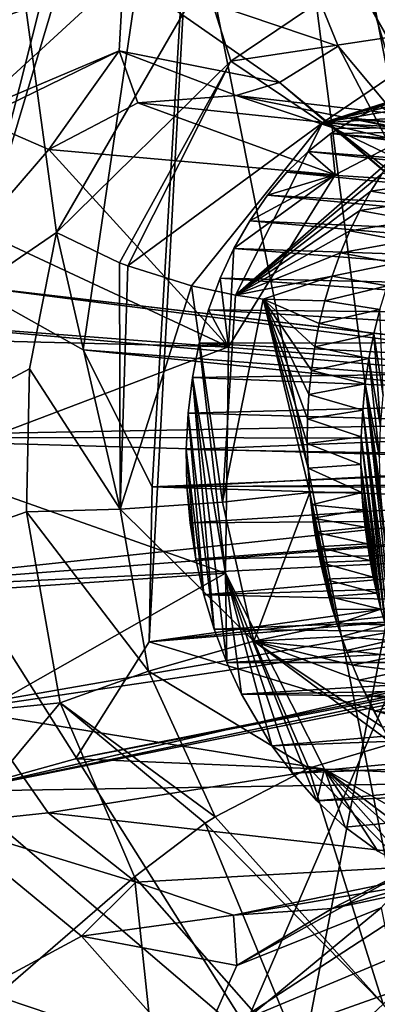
# Model space of a CAD drawing. Header units: metres. Extents: x -150 to 307, y -550 to 84.
# Tile 896 of 1056: x 206.81 to 208.53, y 16.81 to 21.54. Entities that reach past the tile are written whole.
import ezdxf

# ---------------------------------------------------------------- set-up
doc = ezdxf.new("R2010")
doc.units = ezdxf.units.M
doc.layers.add('solid_26006363', color=7, linetype='CONTINUOUS')

msp = doc.modelspace()

# ---------------------------------------------------------------- linework, layer by layer
at = {"layer": 'solid_26006363'}
for points in [[(204.964966, 17.972246, 921.404236), (205.239792, 37.984932, 918.647217), (211.848404, 35.674782, 924.535278)], [(208.028397, 15.818866, 924.133667), (204.964966, 17.972246, 921.404236), (211.848404, 35.674782, 924.535278)], [(208.028397, 15.818866, 924.133667), (211.848404, 35.674782, 924.535278), (217.86026, 31.333513, 929.891663)], [(207.734573, 24.170868, 894.759277), (209.627869, 17.884029, 895.485962), (207.871307, 32.90202, 896.539978)], [(208.935577, 30.123995, 896.864014), (207.871307, 32.90202, 896.539978), (209.627869, 17.884029, 895.485962)], [(207.210709, 32.490288, 894.447876), (226.584961, 17.939213, 905.5672), (226.852875, 18.152309, 905.862976)], [(207.210709, 32.490288, 894.447876), (226.910736, 18.299572, 905.940063), (226.584961, 17.939213, 905.5672)], [(207.210709, 32.490288, 894.447876), (226.852875, 18.152309, 905.862976), (226.910736, 18.299572, 905.940063)], [(210.618042, 12.746159, 926.440979), (208.028397, 15.818866, 924.133667), (217.86026, 31.333513, 929.891663)], [(207.011108, 25.335155, 885.822754), (207.685745, 25.897026, 886.469055), (209.113022, 14.777157, 886.205627)], [(208.962418, 19.299007, 886.573242), (209.113022, 14.777157, 886.205627), (207.685745, 25.897026, 886.469055)], [(209.125259, 20.459875, 886.855652), (208.962418, 19.299007, 886.573242), (207.685745, 25.897026, 886.469055)], [(209.716888, 21.318865, 887.461975), (209.125259, 20.459875, 886.855652), (207.685745, 25.897026, 886.469055)], [(210.60202, 21.641174, 888.245361), (209.716888, 21.318865, 887.461975), (207.685745, 25.897026, 886.469055)], [(207.011108, 25.335155, 885.822754), (209.113022, 14.777157, 886.205627), (203.600342, 23.505148, 882.772949)], [(207.307663, 21.763296, 892.060425), (206.324356, 21.408997, 891.189514), (204.533081, 24.946362, 890.241882)], [(207.734573, 24.170868, 894.759277), (206.564972, 20.262142, 893.197571), (207.11467, 19.954592, 893.61792)], [(207.734573, 24.170868, 894.759277), (207.355301, 23.374865, 894.312805), (206.564972, 20.262142, 893.197571)], [(207.734573, 24.170868, 894.759277), (207.11467, 19.954592, 893.61792), (207.446564, 19.29694, 893.811584)], [(207.734573, 24.170868, 894.759277), (207.431931, 18.552832, 893.705811), (209.627869, 17.884029, 895.485962)], [(207.734573, 24.170868, 894.759277), (207.446564, 19.29694, 893.811584), (207.431931, 18.552832, 893.705811)], [(208.359634, 23.374176, 893.184143), (208.73999, 24.1707, 893.630676), (210.610779, 17.873774, 894.343811)], [(209.113022, 14.777157, 886.205627), (205.160019, 13.438954, 882.846069), (203.600342, 23.505148, 882.772949)], [(206.756042, 23.459526, 924.161804), (205.746124, 11.74449, 924.325989), (210.609711, 22.999319, 927.270874)], [(207.355301, 23.374865, 894.312805), (206.659744, 23.06953, 893.680237), (206.564972, 20.262142, 893.197571)], [(208.359634, 23.374176, 893.184143), (210.610779, 17.873774, 894.343811), (207.664627, 23.06953, 892.552368)], [(207.664627, 23.06953, 892.552368), (208.340286, 21.414623, 892.878296), (207.307663, 21.763296, 892.060425)], [(207.664627, 23.06953, 892.552368), (210.610779, 17.873774, 894.343811), (209.143646, 20.454588, 893.424194)], [(207.664627, 23.06953, 892.552368), (209.143646, 20.454588, 893.424194), (208.340286, 21.414623, 892.878296)], [(205.746124, 11.74449, 924.325989), (209.391617, 11.514729, 927.203979), (210.609711, 22.999319, 927.270874)], [(206.985657, 20.518059, 888.092712), (206.769394, 22.10391, 888.13208), (203.108612, 17.864857, 884.598999)], [(207.696213, 21.747168, 888.848938), (206.769394, 22.10391, 888.13208), (206.985657, 20.518059, 888.092712)], [(207.824875, 21.341576, 888.804932), (208.639633, 21.893301, 889.564697), (207.696213, 21.747168, 888.848938)], [(208.95253, 21.510956, 889.343323), (208.639633, 21.893301, 889.564697), (207.824875, 21.341576, 888.804932)], [(206.577332, 21.091444, 891.189575), (206.324356, 21.408997, 891.189514), (207.307663, 21.763296, 892.060425)], [(207.287079, 21.391249, 891.827759), (206.577332, 21.091444, 891.189575), (207.307663, 21.763296, 892.060425)], [(208.057449, 21.239298, 892.447021), (207.287079, 21.391249, 891.827759), (207.307663, 21.763296, 892.060425)], [(208.057449, 21.239298, 892.447021), (207.307663, 21.763296, 892.060425), (208.340286, 21.414623, 892.878296)], [(207.824875, 21.341576, 888.804932), (207.696213, 21.747168, 888.848938), (206.985657, 20.518059, 888.092712)], [(208.95253, 21.510956, 889.343323), (207.824875, 21.341576, 888.804932), (208.265747, 21.046125, 888.697998)], [(208.95253, 21.510956, 889.343323), (208.265747, 21.046125, 888.697998), (209.240234, 21.355494, 888.951477)], [(207.287079, 21.391249, 891.827759), (206.611588, 21.063591, 891.176758), (206.577332, 21.091444, 891.189575)], [(207.287079, 21.391249, 891.827759), (206.949631, 20.917145, 890.942261), (206.611588, 21.063591, 891.176758)], [(207.376724, 21.141205, 891.332886), (206.949631, 20.917145, 890.942261), (207.287079, 21.391249, 891.827759)], [(207.850479, 21.176226, 891.7323), (207.287079, 21.391249, 891.827759), (208.057449, 21.239298, 892.447021)], [(207.850479, 21.176226, 891.7323), (207.376724, 21.141205, 891.332886), (207.287079, 21.391249, 891.827759)], [(208.726669, 20.672419, 892.920105), (208.057449, 21.239298, 892.447021), (208.340286, 21.414623, 892.878296)], [(208.726669, 20.672419, 892.920105), (208.340286, 21.414623, 892.878296), (209.143646, 20.454588, 893.424194)], [(207.824875, 21.341576, 888.804932), (206.985657, 20.518059, 888.092712), (207.289063, 20.373737, 888.237122)], [(207.824875, 21.341576, 888.804932), (207.289063, 20.373737, 888.237122), (207.328751, 20.3585, 888.246399)], [(208.265747, 21.046125, 888.697998), (207.824875, 21.341576, 888.804932), (207.328751, 20.3585, 888.246399)], [(208.265747, 21.046125, 888.697998), (209.150223, 21.319044, 888.871338), (209.240234, 21.355494, 888.951477)], [(208.265747, 21.046125, 888.697998), (209.059723, 21.273933, 888.789124), (209.150223, 21.319044, 888.871338)], [(208.265747, 21.046125, 888.697998), (208.969055, 21.219355, 888.704773), (209.059723, 21.273933, 888.789124)], [(208.326096, 21.018173, 892.101196), (207.850479, 21.176226, 891.7323), (208.057449, 21.239298, 892.447021)], [(208.326096, 21.018173, 892.101196), (208.057449, 21.239298, 892.447021), (208.726669, 20.672419, 892.920105)], [(208.265747, 21.046125, 888.697998), (208.879013, 21.154821, 888.619141), (208.969055, 21.219355, 888.704773)], [(207.850479, 21.176226, 891.7323), (208.722031, 21.000229, 889.859436), (207.376724, 21.141205, 891.332886)], [(207.850479, 21.176226, 891.7323), (209.154388, 21.025736, 890.224792), (208.722031, 21.000229, 889.859436)], [(208.326096, 21.018173, 892.101196), (209.154388, 21.025736, 890.224792), (207.850479, 21.176226, 891.7323)], [(208.265747, 21.046125, 888.697998), (208.789856, 21.07934, 888.532043), (208.879013, 21.154821, 888.619141)], [(207.376724, 21.141205, 891.332886), (208.326477, 20.796537, 889.501587), (206.949631, 20.917145, 890.942261)], [(207.376724, 21.141205, 891.332886), (208.722031, 21.000229, 889.859436), (208.326477, 20.796537, 889.501587)], [(208.420166, 21.066282, 889.616333), (208.54158, 21.124857, 889.725647), (210.988388, 20.823723, 887.109863)], [(208.722031, 21.000229, 889.859436), (208.54158, 21.124857, 889.725647), (208.420166, 21.066282, 889.616333)], [(206.611588, 21.063591, 891.176758), (206.949631, 20.917145, 890.942261), (206.612946, 20.527876, 890.599121)], [(208.265747, 21.046125, 888.697998), (208.728195, 21.01939, 888.470337), (208.789856, 21.07934, 888.532043)], [(208.304688, 20.993593, 889.510132), (208.420166, 21.066282, 889.616333), (210.886002, 20.773981, 887.018188)], [(208.722031, 21.000229, 889.859436), (208.420166, 21.066282, 889.616333), (208.304688, 20.993593, 889.510132)], [(208.420166, 21.066282, 889.616333), (210.988388, 20.823723, 887.109863), (210.886002, 20.773981, 887.018188)], [(208.265747, 21.046125, 888.697998), (207.328751, 20.3585, 888.246399), (207.63501, 20.262707, 888.259888)], [(208.265747, 21.046125, 888.697998), (207.63501, 20.262707, 888.259888), (207.846909, 20.217695, 888.212891)], [(208.265747, 21.046125, 888.697998), (207.846909, 20.217695, 888.212891), (208.608444, 20.880875, 888.346375)], [(208.265747, 21.046125, 888.697998), (208.667542, 20.953262, 888.408264), (208.728195, 21.01939, 888.470337)], [(208.265747, 21.046125, 888.697998), (208.608444, 20.880875, 888.346375), (208.667542, 20.953262, 888.408264)], [(208.756454, 20.681522, 892.403503), (209.154388, 21.025736, 890.224792), (208.326096, 21.018173, 892.101196)], [(208.756454, 20.681522, 892.403503), (208.326096, 21.018173, 892.101196), (208.726669, 20.672419, 892.920105)], [(208.195801, 20.907536, 889.407654), (208.304688, 20.993593, 889.510132), (210.788162, 20.712154, 886.929077)], [(208.326477, 20.796537, 889.501587), (208.304688, 20.993593, 889.510132), (208.195801, 20.907536, 889.407654)], [(208.722031, 21.000229, 889.859436), (208.304688, 20.993593, 889.510132), (208.326477, 20.796537, 889.501587)], [(208.304688, 20.993593, 889.510132), (210.886002, 20.773981, 887.018188), (210.788162, 20.712154, 886.929077)], [(206.612946, 20.527876, 890.599121), (206.949631, 20.917145, 890.942261), (207.813522, 19.968994, 888.965393)], [(206.949631, 20.917145, 890.942261), (208.326477, 20.796537, 889.501587), (207.813522, 19.968994, 888.965393)], [(208.551376, 20.802116, 888.284912), (208.608444, 20.880875, 888.346375), (207.846909, 20.217695, 888.212891)], [(208.093964, 20.808561, 889.309448), (208.195801, 20.907536, 889.407654), (210.695419, 20.638578, 886.843079)], [(208.326477, 20.796537, 889.501587), (208.195801, 20.907536, 889.407654), (208.093964, 20.808561, 889.309448)], [(208.195801, 20.907536, 889.407654), (210.788162, 20.712154, 886.929077), (210.695419, 20.638578, 886.843079)], [(207.813522, 19.968994, 888.965393), (208.326477, 20.796537, 889.501587), (207.839355, 20.441732, 889.048645)], [(208.326477, 20.796537, 889.501587), (207.915176, 20.574856, 889.129333), (207.839355, 20.441732, 889.048645)], [(208.496765, 20.716885, 888.224243), (208.551376, 20.802116, 888.284912), (207.846909, 20.217695, 888.212891)], [(208.326477, 20.796537, 889.501587), (208.000137, 20.697332, 889.216431), (207.915176, 20.574856, 889.129333)], [(208.000137, 20.697332, 889.216431), (208.093964, 20.808561, 889.309448), (210.608475, 20.553734, 886.760742)], [(208.326477, 20.796537, 889.501587), (208.093964, 20.808561, 889.309448), (208.000137, 20.697332, 889.216431)], [(208.093964, 20.808561, 889.309448), (210.695419, 20.638578, 886.843079), (210.608475, 20.553734, 886.760742)], [(208.496765, 20.716885, 888.224243), (208.822067, 20.764862, 887.9505), (208.551376, 20.802116, 888.284912)], [(208.496765, 20.716885, 888.224243), (208.763382, 20.67288, 887.889465), (208.822067, 20.764862, 887.9505)], [(208.445068, 20.62509, 888.164795), (208.496765, 20.716885, 888.224243), (207.846909, 20.217695, 888.212891)], [(207.915176, 20.574856, 889.129333), (208.000137, 20.697332, 889.216431), (210.528122, 20.458477, 886.683044)], [(208.000137, 20.697332, 889.216431), (210.608475, 20.553734, 886.760742), (210.528122, 20.458477, 886.683044)], [(208.445068, 20.62509, 888.164795), (208.763382, 20.67288, 887.889465), (208.496765, 20.716885, 888.224243)], [(208.445068, 20.62509, 888.164795), (208.709702, 20.576887, 887.832153), (208.763382, 20.67288, 887.889465)], [(208.396652, 20.526564, 888.106812), (208.445068, 20.62509, 888.164795), (207.846909, 20.217695, 888.212891)], [(208.396652, 20.526564, 888.106812), (208.709702, 20.576887, 887.832153), (208.445068, 20.62509, 888.164795)], [(207.839355, 20.441732, 889.048645), (207.915176, 20.574856, 889.129333), (210.455215, 20.35379, 886.61084)], [(207.915176, 20.574856, 889.129333), (210.528122, 20.458477, 886.683044), (210.455215, 20.35379, 886.61084)], [(208.396652, 20.526564, 888.106812), (208.660965, 20.476841, 887.778503), (208.709702, 20.576887, 887.832153)], [(206.855789, 19.864149, 887.900208), (206.985657, 20.518059, 888.092712), (203.108612, 17.864857, 884.598999)], [(206.394119, 20.003908, 890.333923), (206.612946, 20.527876, 890.599121), (207.813522, 19.968994, 888.965393)], [(207.291946, 19.19005, 888.013672), (206.985657, 20.518059, 888.092712), (206.855789, 19.864149, 887.900208)], [(207.289063, 20.373737, 888.237122), (206.985657, 20.518059, 888.092712), (207.291946, 19.19005, 888.013672)], [(208.352005, 20.421261, 888.05072), (208.396652, 20.526564, 888.106812), (207.846909, 20.217695, 888.212891)], [(208.352005, 20.421261, 888.05072), (208.660965, 20.476841, 887.778503), (208.396652, 20.526564, 888.106812)], [(207.773102, 20.298542, 888.974731), (207.839355, 20.441732, 889.048645), (210.390244, 20.240564, 886.5448)], [(207.813522, 19.968994, 888.965393), (207.839355, 20.441732, 889.048645), (207.773102, 20.298542, 888.974731)], [(207.839355, 20.441732, 889.048645), (210.455215, 20.35379, 886.61084), (210.390244, 20.240564, 886.5448)], [(208.352005, 20.421261, 888.05072), (208.616348, 20.37179, 887.727661), (208.660965, 20.476841, 887.778503)], [(208.311676, 20.309195, 887.996948), (208.352005, 20.421261, 888.05072), (207.846909, 20.217695, 888.212891)], [(208.311676, 20.309195, 887.996948), (208.616348, 20.37179, 887.727661), (208.352005, 20.421261, 888.05072)], [(207.328751, 20.3585, 888.246399), (207.289063, 20.373737, 888.237122), (207.291946, 19.19005, 888.013672)], [(207.63501, 20.262707, 888.259888), (207.328751, 20.3585, 888.246399), (207.291946, 19.19005, 888.013672)], [(208.311676, 20.309195, 887.996948), (208.576294, 20.262314, 887.680176), (208.616348, 20.37179, 887.727661)], [(207.717316, 20.146482, 888.908447), (207.773102, 20.298542, 888.974731), (210.333572, 20.119576, 886.485168)], [(207.813522, 19.968994, 888.965393), (207.773102, 20.298542, 888.974731), (207.717316, 20.146482, 888.908447)], [(207.773102, 20.298542, 888.974731), (210.390244, 20.240564, 886.5448), (210.333572, 20.119576, 886.485168)], [(208.311676, 20.309195, 887.996948), (207.846909, 20.217695, 888.212891), (207.978897, 20.198973, 888.158875)], [(208.311676, 20.309195, 887.996948), (207.978897, 20.198973, 888.158875), (208.276367, 20.191082, 887.946228)], [(208.311676, 20.309195, 887.996948), (208.276367, 20.191082, 887.946228), (208.576294, 20.262314, 887.680176)], [(211.448242, 19.691196, 887.247192), (206.564972, 20.262142, 893.197571), (206.00528, 20.103548, 892.708313)], [(211.682114, 19.604229, 887.455566), (207.11467, 19.954592, 893.61792), (206.564972, 20.262142, 893.197571)], [(211.572311, 19.678423, 887.357727), (206.564972, 20.262142, 893.197571), (211.448242, 19.691196, 887.247192)], [(211.682114, 19.604229, 887.455566), (206.564972, 20.262142, 893.197571), (211.572311, 19.678423, 887.357727)], [(207.63501, 20.262707, 888.259888), (207.291946, 19.19005, 888.013672), (207.784576, 19.22349, 887.983582)], [(207.846909, 20.217695, 888.212891), (207.63501, 20.262707, 888.259888), (207.784576, 19.22349, 887.983582)], [(208.276367, 20.191082, 887.946228), (208.541321, 20.149031, 887.636414), (208.576294, 20.262314, 887.680176)], [(207.978897, 20.198973, 888.158875), (207.846909, 20.217695, 888.212891), (207.784576, 19.22349, 887.983582)], [(207.978897, 20.198973, 888.158875), (207.784576, 19.22349, 887.983582), (208.203964, 19.269049, 887.718506)], [(208.195313, 19.386833, 887.732849), (207.978897, 20.198973, 888.158875), (208.203964, 19.269049, 887.718506)], [(208.249603, 20.081173, 887.904053), (208.276367, 20.191082, 887.946228), (207.978897, 20.198973, 888.158875)], [(208.227966, 19.969584, 887.865784), (208.249603, 20.081173, 887.904053), (207.978897, 20.198973, 888.158875)], [(208.211365, 19.856226, 887.831421), (208.227966, 19.969584, 887.865784), (207.978897, 20.198973, 888.158875)], [(208.199677, 19.740286, 887.80072), (208.211365, 19.856226, 887.831421), (207.978897, 20.198973, 888.158875)], [(208.193085, 19.622972, 887.773926), (208.199677, 19.740286, 887.80072), (207.978897, 20.198973, 888.158875)], [(208.191635, 19.505487, 887.751404), (208.193085, 19.622972, 887.773926), (207.978897, 20.198973, 888.158875)], [(208.195313, 19.386833, 887.732849), (208.191635, 19.505487, 887.751404), (207.978897, 20.198973, 888.158875)], [(208.249603, 20.081173, 887.904053), (208.541321, 20.149031, 887.636414), (208.276367, 20.191082, 887.946228)], [(207.672668, 19.987019, 888.850647), (207.717316, 20.146482, 888.908447), (210.285675, 19.991743, 886.432434)], [(207.813522, 19.968994, 888.965393), (207.717316, 20.146482, 888.908447), (207.672668, 19.987019, 888.850647)], [(207.717316, 20.146482, 888.908447), (210.333572, 20.119576, 886.485168), (210.285675, 19.991743, 886.432434)], [(208.249603, 20.081173, 887.904053), (208.511932, 20.032564, 887.597046), (208.541321, 20.149031, 887.636414)], [(208.541321, 20.149031, 887.636414), (208.511932, 20.032564, 887.597046), (208.556534, 19.73638, 887.596191)], [(211.327393, 19.637381, 887.139526), (206.00528, 20.103548, 892.708313), (205.653229, 19.535751, 892.340271)], [(211.448242, 19.691196, 887.247192), (206.00528, 20.103548, 892.708313), (211.327393, 19.637381, 887.139526)], [(208.227966, 19.969584, 887.865784), (208.511932, 20.032564, 887.597046), (208.249603, 20.081173, 887.904053)], [(208.227966, 19.969584, 887.865784), (208.488556, 19.913435, 887.562378), (208.511932, 20.032564, 887.597046)], [(208.511932, 20.032564, 887.597046), (208.488556, 19.913435, 887.562378), (208.543228, 19.586401, 887.566223)], [(208.511932, 20.032564, 887.597046), (208.543228, 19.586401, 887.566223), (208.556534, 19.73638, 887.596191)], [(206.319275, 19.404234, 890.178162), (206.394119, 20.003908, 890.333923), (207.813522, 19.968994, 888.965393)], [(206.319275, 19.404234, 890.178162), (207.813522, 19.968994, 888.965393), (207.799316, 18.88129, 888.816833)], [(207.639572, 19.821522, 888.80188), (207.672668, 19.987019, 888.850647), (210.247055, 19.858162, 886.386902)], [(207.799316, 18.88129, 888.816833), (207.672668, 19.987019, 888.850647), (207.639572, 19.821522, 888.80188)], [(207.672668, 19.987019, 888.850647), (210.285675, 19.991743, 886.432434), (210.247055, 19.858162, 886.386902)], [(207.799316, 18.88129, 888.816833), (207.813522, 19.968994, 888.965393), (207.672668, 19.987019, 888.850647)], [(208.211365, 19.856226, 887.831421), (208.488556, 19.913435, 887.562378), (208.227966, 19.969584, 887.865784)], [(211.762344, 19.480839, 887.527039), (207.446564, 19.29694, 893.811584), (207.11467, 19.954592, 893.61792)], [(211.762344, 19.480839, 887.527039), (207.11467, 19.954592, 893.61792), (211.682114, 19.604229, 887.455566)], [(208.211365, 19.856226, 887.831421), (208.470779, 19.791178, 887.532043), (208.488556, 19.913435, 887.562378)], [(208.488556, 19.913435, 887.562378), (208.470779, 19.791178, 887.532043), (208.539139, 19.436003, 887.544006)], [(208.488556, 19.913435, 887.562378), (208.539139, 19.436003, 887.544006), (208.543228, 19.586401, 887.566223)], [(206.841324, 19.176531, 887.801697), (206.855789, 19.864149, 887.900208), (203.108612, 17.864857, 884.598999)], [(207.291946, 19.19005, 888.013672), (206.855789, 19.864149, 887.900208), (206.841324, 19.176531, 887.801697)], [(207.618378, 19.650829, 888.762512), (207.639572, 19.821522, 888.80188), (210.218002, 19.719904, 886.34906)], [(207.744446, 18.612562, 888.738708), (207.639572, 19.821522, 888.80188), (207.618378, 19.650829, 888.762512)], [(207.639572, 19.821522, 888.80188), (210.247055, 19.858162, 886.386902), (210.218002, 19.719904, 886.34906)], [(207.805084, 18.452765, 888.769958), (207.639572, 19.821522, 888.80188), (207.744446, 18.612562, 888.738708)], [(207.799316, 18.88129, 888.816833), (207.639572, 19.821522, 888.80188), (207.805084, 18.452765, 888.769958)], [(208.199677, 19.740286, 887.80072), (208.470779, 19.791178, 887.532043), (208.211365, 19.856226, 887.831421)], [(208.199677, 19.740286, 887.80072), (208.458435, 19.665617, 887.50592), (208.470779, 19.791178, 887.532043)], [(208.470779, 19.791178, 887.532043), (208.458435, 19.665617, 887.50592), (208.616653, 18.484083, 887.492432)], [(208.470779, 19.791178, 887.532043), (208.557709, 19.126783, 887.521118), (208.544052, 19.28224, 887.528992)], [(208.470779, 19.791178, 887.532043), (208.644653, 18.410652, 887.506958), (208.557709, 19.126783, 887.521118)], [(208.470779, 19.791178, 887.532043), (208.544052, 19.28224, 887.528992), (208.539139, 19.436003, 887.544006)], [(208.470779, 19.791178, 887.532043), (208.616653, 18.484083, 887.492432), (208.644653, 18.410652, 887.506958)], [(208.193085, 19.622972, 887.773926), (208.458435, 19.665617, 887.50592), (208.199677, 19.740286, 887.80072)], [(207.618378, 19.650829, 888.762512), (210.218002, 19.719904, 886.34906), (210.198792, 19.577963, 886.319275)], [(211.233673, 19.527023, 887.05603), (211.327393, 19.637381, 887.139526), (205.653229, 19.535751, 892.340271)], [(207.609421, 19.476398, 888.732971), (207.618378, 19.650829, 888.762512), (210.198792, 19.577963, 886.319275)], [(207.694351, 18.778412, 888.717163), (207.618378, 19.650829, 888.762512), (207.609421, 19.476398, 888.732971)], [(207.744446, 18.612562, 888.738708), (207.618378, 19.650829, 888.762512), (207.694351, 18.778412, 888.717163)], [(208.193085, 19.622972, 887.773926), (208.451492, 19.536745, 887.483948), (208.458435, 19.665617, 887.50592)], [(208.458435, 19.665617, 887.50592), (208.451492, 19.536745, 887.483948), (208.567352, 18.633074, 887.469299)], [(208.458435, 19.665617, 887.50592), (208.590851, 18.558283, 887.479858), (208.616653, 18.484083, 887.492432)], [(208.458435, 19.665617, 887.50592), (208.567352, 18.633074, 887.469299), (208.590851, 18.558283, 887.479858)], [(208.191635, 19.505487, 887.751404), (208.451492, 19.536745, 887.483948), (208.193085, 19.622972, 887.773926)], [(207.609421, 19.476398, 888.732971), (210.198792, 19.577963, 886.319275), (210.189484, 19.433689, 886.297729)], [(208.191635, 19.505487, 887.751404), (208.449951, 19.40456, 887.466125), (208.451492, 19.536745, 887.483948)], [(208.451492, 19.536745, 887.483948), (208.449951, 19.40456, 887.466125), (208.545959, 18.708818, 887.460632)], [(208.451492, 19.536745, 887.483948), (208.545959, 18.708818, 887.460632), (208.567352, 18.633074, 887.469299)], [(211.179092, 19.377728, 887.007385), (205.653229, 19.535751, 892.340271), (205.64389, 18.787996, 892.237854)], [(211.179092, 19.377728, 887.007385), (211.233673, 19.527023, 887.05603), (205.653229, 19.535751, 892.340271)], [(208.195313, 19.386833, 887.732849), (208.449951, 19.40456, 887.466125), (208.191635, 19.505487, 887.751404)], [(211.802017, 19.326078, 887.562378), (207.446564, 19.29694, 893.811584), (211.762344, 19.480839, 887.527039)], [(207.612686, 19.300179, 888.713623), (207.609421, 19.476398, 888.732971), (210.189484, 19.433689, 886.297729)], [(207.655396, 18.949265, 888.705627), (207.609421, 19.476398, 888.732971), (207.612686, 19.300179, 888.713623)], [(207.694351, 18.778412, 888.717163), (207.609421, 19.476398, 888.732971), (207.655396, 18.949265, 888.705627)], [(206.393799, 18.786516, 890.145569), (206.319275, 19.404234, 890.178162), (207.799316, 18.88129, 888.816833)], [(207.612686, 19.300179, 888.713623), (210.189484, 19.433689, 886.297729), (210.190018, 19.288565, 886.284485)], [(208.195313, 19.386833, 887.732849), (208.453766, 19.269056, 887.452454), (208.449951, 19.40456, 887.466125)], [(208.449951, 19.40456, 887.466125), (208.526627, 18.785627, 887.453796), (208.545959, 18.708818, 887.460632)], [(208.449951, 19.40456, 887.466125), (208.509338, 18.863504, 887.448914), (208.526627, 18.785627, 887.453796)], [(208.449951, 19.40456, 887.466125), (208.453766, 19.269056, 887.452454), (208.509338, 18.863504, 887.448914)], [(211.171219, 19.211853, 887.000366), (211.179092, 19.377728, 887.007385), (205.64389, 18.787996, 892.237854)], [(208.195313, 19.386833, 887.732849), (208.203964, 19.269049, 887.718506), (208.453766, 19.269056, 887.452454)], [(211.79509, 19.161621, 887.556213), (207.446564, 19.29694, 893.811584), (211.802017, 19.326078, 887.562378)], [(211.79509, 19.161621, 887.556213), (207.431931, 18.552832, 893.705811), (207.446564, 19.29694, 893.811584)], [(207.628067, 19.123833, 888.704468), (207.612686, 19.300179, 888.713623), (210.190018, 19.288565, 886.284485)], [(207.655396, 18.949265, 888.705627), (207.612686, 19.300179, 888.713623), (207.628067, 19.123833, 888.704468)], [(207.628067, 19.123833, 888.704468), (210.190018, 19.288565, 886.284485), (210.200287, 19.143276, 886.279663)], [(207.935562, 18.555845, 887.989685), (208.203964, 19.269049, 887.718506), (207.784576, 19.22349, 887.983582)], [(207.935562, 18.555845, 887.989685), (208.335266, 18.639263, 887.71344), (208.203964, 19.269049, 887.718506)], [(208.203964, 19.269049, 887.718506), (208.210175, 19.209732, 887.71283), (208.453766, 19.269056, 887.452454)], [(208.203964, 19.269049, 887.718506), (208.335266, 18.639263, 887.71344), (208.210175, 19.209732, 887.71283)], [(208.210175, 19.209732, 887.71283), (208.46077, 19.185781, 887.447998), (208.453766, 19.269056, 887.452454)], [(208.453766, 19.269056, 887.452454), (208.49411, 18.942457, 887.445862), (208.509338, 18.863504, 887.448914)], [(208.453766, 19.269056, 887.452454), (208.480942, 19.022484, 887.444702), (208.49411, 18.942457, 887.445862)], [(208.453766, 19.269056, 887.452454), (208.46077, 19.185781, 887.447998), (208.480942, 19.022484, 887.444702)], [(211.211151, 19.054646, 887.03595), (211.171219, 19.211853, 887.000366), (205.64389, 18.787996, 892.237854)], [(207.935562, 18.555845, 887.989685), (207.784576, 19.22349, 887.983582), (207.291946, 19.19005, 888.013672)], [(208.210175, 19.209732, 887.71283), (208.21817, 19.146574, 887.708008), (208.46077, 19.185781, 887.447998)], [(208.210175, 19.209732, 887.71283), (208.335266, 18.639263, 887.71344), (208.313599, 18.708221, 887.707886)], [(208.210175, 19.209732, 887.71283), (208.313599, 18.708221, 887.707886), (208.295853, 18.769758, 887.704285)], [(208.210175, 19.209732, 887.71283), (208.295853, 18.769758, 887.704285), (208.273972, 18.853813, 887.701294)], [(208.210175, 19.209732, 887.71283), (208.273972, 18.853813, 887.701294), (208.255707, 18.93339, 887.700562)], [(208.210175, 19.209732, 887.71283), (208.255707, 18.93339, 887.700562), (208.240585, 19.008627, 887.701599)], [(208.210175, 19.209732, 887.71283), (208.240585, 19.008627, 887.701599), (208.22818, 19.079647, 887.704163)], [(208.210175, 19.209732, 887.71283), (208.22818, 19.079647, 887.704163), (208.21817, 19.146574, 887.708008)], [(207.00412, 18.259476, 887.825317), (206.841324, 19.176531, 887.801697), (203.108612, 17.864857, 884.598999)], [(207.428635, 18.411415, 888.033203), (207.291946, 19.19005, 888.013672), (206.841324, 19.176531, 887.801697)], [(207.428635, 18.411415, 888.033203), (206.841324, 19.176531, 887.801697), (207.00412, 18.259476, 887.825317)], [(207.428635, 18.411415, 888.033203), (207.935562, 18.555845, 887.989685), (207.291946, 19.19005, 888.013672)], [(211.741318, 19.011318, 887.508301), (207.431931, 18.552832, 893.705811), (211.79509, 19.161621, 887.556213)], [(208.21817, 19.146574, 887.708008), (208.469818, 19.103592, 887.445374), (208.46077, 19.185781, 887.447998)], [(208.46077, 19.185781, 887.447998), (208.469818, 19.103592, 887.445374), (208.480942, 19.022484, 887.444702)], [(207.655396, 18.949265, 888.705627), (207.628067, 19.123833, 888.704468), (210.200287, 19.143276, 886.279663)], [(207.655396, 18.949265, 888.705627), (210.200287, 19.143276, 886.279663), (210.220291, 18.998602, 886.283203)], [(208.21817, 19.146574, 887.708008), (208.22818, 19.079647, 887.704163), (208.469818, 19.103592, 887.445374)], [(208.22818, 19.079647, 887.704163), (208.480942, 19.022484, 887.444702), (208.469818, 19.103592, 887.445374)], [(208.22818, 19.079647, 887.704163), (208.240585, 19.008627, 887.701599), (208.480942, 19.022484, 887.444702)], [(211.211151, 19.054646, 887.03595), (205.64389, 18.787996, 892.237854), (205.970932, 18.143137, 892.431824)], [(211.292831, 18.929701, 887.108704), (211.211151, 19.054646, 887.03595), (205.970932, 18.143137, 892.431824)], [(208.240585, 19.008627, 887.701599), (208.49411, 18.942457, 887.445862), (208.480942, 19.022484, 887.444702)], [(211.741318, 19.011318, 887.508301), (211.646103, 18.898064, 887.423462), (207.431931, 18.552832, 893.705811)], [(207.694351, 18.778412, 888.717163), (207.655396, 18.949265, 888.705627), (210.220291, 18.998602, 886.283203)], [(207.694351, 18.778412, 888.717163), (210.220291, 18.998602, 886.283203), (210.250046, 18.855993, 886.295166)], [(208.240585, 19.008627, 887.701599), (208.255707, 18.93339, 887.700562), (208.49411, 18.942457, 887.445862)], [(211.292831, 18.929701, 887.108704), (205.970932, 18.143137, 892.431824), (206.51593, 17.835295, 892.850464)], [(211.404022, 18.855869, 887.207825), (211.292831, 18.929701, 887.108704), (206.51593, 17.835295, 892.850464)], [(208.255707, 18.93339, 887.700562), (208.509338, 18.863504, 887.448914), (208.49411, 18.942457, 887.445862)], [(208.255707, 18.93339, 887.700562), (208.273972, 18.853813, 887.701294), (208.509338, 18.863504, 887.448914)], [(206.610519, 18.208704, 890.239258), (206.393799, 18.786516, 890.145569), (207.799316, 18.88129, 888.816833)], [(206.610519, 18.208704, 890.239258), (207.799316, 18.88129, 888.816833), (208.274704, 17.94116, 889.10022)], [(211.646103, 18.898064, 887.423462), (207.077072, 17.990538, 893.339233), (207.431931, 18.552832, 893.705811)], [(211.646103, 18.898064, 887.423462), (211.527847, 18.844521, 887.318115), (207.077072, 17.990538, 893.339233)], [(207.799316, 18.88129, 888.816833), (207.805084, 18.452765, 888.769958), (207.875687, 18.30011, 888.810364)], [(207.799316, 18.88129, 888.816833), (207.875687, 18.30011, 888.810364), (208.021423, 18.052214, 888.902222)], [(207.799316, 18.88129, 888.816833), (208.120529, 17.920717, 888.96936), (208.236938, 17.788126, 889.051147)], [(208.274704, 17.94116, 889.10022), (207.799316, 18.88129, 888.816833), (208.236938, 17.788126, 889.051147)], [(207.799316, 18.88129, 888.816833), (208.021423, 18.052214, 888.902222), (208.120529, 17.920717, 888.96936)], [(211.527847, 18.844521, 887.318115), (211.404022, 18.855869, 887.207825), (206.51593, 17.835295, 892.850464)], [(211.527847, 18.844521, 887.318115), (206.51593, 17.835295, 892.850464), (207.077072, 17.990538, 893.339233)], [(207.694351, 18.778412, 888.717163), (210.250046, 18.855993, 886.295166), (210.289307, 18.716768, 886.315613)], [(208.273972, 18.853813, 887.701294), (208.526627, 18.785627, 887.453796), (208.509338, 18.863504, 887.448914)], [(208.273972, 18.853813, 887.701294), (208.295853, 18.769758, 887.704285), (208.526627, 18.785627, 887.453796)], [(208.295853, 18.769758, 887.704285), (208.545959, 18.708818, 887.460632), (208.526627, 18.785627, 887.453796)], [(207.744446, 18.612562, 888.738708), (207.694351, 18.778412, 888.717163), (210.289307, 18.716768, 886.315613)], [(208.295853, 18.769758, 887.704285), (208.313599, 18.708221, 887.707886), (208.545959, 18.708818, 887.460632)], [(207.744446, 18.612562, 888.738708), (210.289307, 18.716768, 886.315613), (210.33757, 18.582031, 886.344238)], [(208.313599, 18.708221, 887.707886), (208.335266, 18.639263, 887.71344), (208.545959, 18.708818, 887.460632)], [(208.335266, 18.639263, 887.71344), (208.567352, 18.633074, 887.469299), (208.545959, 18.708818, 887.460632)], [(207.935562, 18.555845, 887.989685), (208.355972, 18.57848, 887.719666), (208.335266, 18.639263, 887.71344)], [(208.335266, 18.639263, 887.71344), (208.355972, 18.57848, 887.719666), (208.567352, 18.633074, 887.469299)], [(207.805084, 18.452765, 888.769958), (207.744446, 18.612562, 888.738708), (210.33757, 18.582031, 886.344238)], [(208.355972, 18.57848, 887.719666), (208.590851, 18.558283, 887.479858), (208.567352, 18.633074, 887.469299)], [(207.431931, 18.552832, 893.705811), (207.077072, 17.990538, 893.339233), (209.627869, 17.884029, 895.485962)], [(208.199921, 17.945009, 888.133423), (207.935562, 18.555845, 887.989685), (207.428635, 18.411415, 888.033203)], [(207.805084, 18.452765, 888.769958), (210.33757, 18.582031, 886.344238), (210.39447, 18.452765, 886.380859)], [(207.935562, 18.555845, 887.989685), (208.381042, 18.510359, 887.728149), (208.355972, 18.57848, 887.719666)], [(207.935562, 18.555845, 887.989685), (208.599701, 18.064447, 887.829224), (208.55397, 18.142244, 887.805298)], [(208.199921, 17.945009, 888.133423), (208.599701, 18.064447, 887.829224), (207.935562, 18.555845, 887.989685)], [(207.935562, 18.555845, 887.989685), (208.55397, 18.142244, 887.805298), (208.440018, 18.368174, 887.751465)], [(207.935562, 18.555845, 887.989685), (208.440018, 18.368174, 887.751465), (208.408997, 18.440195, 887.738708)], [(207.935562, 18.555845, 887.989685), (208.408997, 18.440195, 887.738708), (208.381042, 18.510359, 887.728149)], [(208.355972, 18.57848, 887.719666), (208.381042, 18.510359, 887.728149), (208.590851, 18.558283, 887.479858)], [(208.381042, 18.510359, 887.728149), (208.616653, 18.484083, 887.492432), (208.590851, 18.558283, 887.479858)], [(208.381042, 18.510359, 887.728149), (208.408997, 18.440195, 887.738708), (208.616653, 18.484083, 887.492432)], [(207.875687, 18.30011, 888.810364), (207.805084, 18.452765, 888.769958), (210.39447, 18.452765, 886.380859)], [(210.450577, 18.34597, 886.419739), (207.875687, 18.30011, 888.810364), (210.39447, 18.452765, 886.380859)], [(208.408997, 18.440195, 887.738708), (208.644653, 18.410652, 887.506958), (208.616653, 18.484083, 887.492432)], [(207.749466, 17.711479, 888.204346), (207.428635, 18.411415, 888.033203), (207.00412, 18.259476, 887.825317)], [(207.749466, 17.711479, 888.204346), (208.199921, 17.945009, 888.133423), (207.428635, 18.411415, 888.033203)], [(208.408997, 18.440195, 887.738708), (208.440018, 18.368174, 887.751465), (208.644653, 18.410652, 887.506958)], [(208.440018, 18.368174, 887.751465), (208.674728, 18.338224, 887.523376), (208.644653, 18.410652, 887.506958)], [(208.440018, 18.368174, 887.751465), (208.474365, 18.294369, 887.766663), (208.674728, 18.338224, 887.523376)], [(208.440018, 18.368174, 887.751465), (208.55397, 18.142244, 887.805298), (208.512268, 18.219019, 887.784546)], [(208.440018, 18.368174, 887.751465), (208.512268, 18.219019, 887.784546), (208.474365, 18.294369, 887.766663)], [(210.450577, 18.34597, 886.419739), (210.49971, 18.263138, 886.452942), (207.875687, 18.30011, 888.810364)], [(208.474365, 18.294369, 887.766663), (208.706741, 18.267031, 887.541565), (208.674728, 18.338224, 887.523376)], [(210.49971, 18.263138, 886.452942), (208.021423, 18.052214, 888.902222), (207.875687, 18.30011, 888.810364)], [(210.49971, 18.263138, 886.452942), (210.579666, 18.150375, 886.510681), (208.021423, 18.052214, 888.902222)], [(208.474365, 18.294369, 887.766663), (208.512268, 18.219019, 887.784546), (208.706741, 18.267031, 887.541565)], [(208.512268, 18.219019, 887.784546), (208.74057, 18.197306, 887.561462), (208.706741, 18.267031, 887.541565)], [(207.00412, 18.259476, 887.825317), (203.108612, 17.864857, 884.598999), (203.609802, 14.181621, 884.622986)], [(207.361404, 17.422512, 888.024292), (207.00412, 18.259476, 887.825317), (203.609802, 14.181621, 884.622986)], [(207.701447, 17.681013, 888.196655), (207.00412, 18.259476, 887.825317), (207.361404, 17.422512, 888.024292)], [(207.701447, 17.681013, 888.196655), (207.749466, 17.711479, 888.204346), (207.00412, 18.259476, 887.825317)], [(208.512268, 18.219019, 887.784546), (208.55397, 18.142244, 887.805298), (208.74057, 18.197306, 887.561462)], [(206.448898, 17.677666, 890.596985), (206.610519, 18.208704, 890.239258), (206.946396, 17.731359, 890.448242)], [(206.946396, 17.731359, 890.448242), (206.610519, 18.208704, 890.239258), (208.274704, 17.94116, 889.10022)], [(210.579666, 18.150375, 886.510681), (208.120529, 17.920717, 888.96936), (208.021423, 18.052214, 888.902222)], [(210.579666, 18.150375, 886.510681), (210.687759, 18.021963, 886.590942), (208.120529, 17.920717, 888.96936)], [(208.932724, 17.197559, 888.6203), (208.599701, 18.064447, 887.829224), (208.199921, 17.945009, 888.133423)], [(207.077072, 17.990538, 893.339233), (206.51593, 17.835295, 892.850464), (209.627869, 17.884029, 895.485962)], [(210.687759, 18.021963, 886.590942), (208.236938, 17.788126, 889.051147), (208.120529, 17.920717, 888.96936)], [(210.687759, 18.021963, 886.590942), (210.823303, 17.895426, 886.694641), (208.236938, 17.788126, 889.051147)], [(208.028397, 15.818866, 924.133667), (199.540802, 0, 917.246277), (204.964966, 17.972246, 921.404236)], [(206.946396, 17.731359, 890.448242), (208.274704, 17.94116, 889.10022), (209.065765, 17.492655, 889.708862)], [(208.557312, 16.811001, 888.788696), (208.199921, 17.945009, 888.133423), (207.749466, 17.711479, 888.204346)], [(208.932724, 17.197559, 888.6203), (208.199921, 17.945009, 888.133423), (208.557312, 16.811001, 888.788696)], [(208.274704, 17.94116, 889.10022), (208.236938, 17.788126, 889.051147), (208.373306, 17.661591, 889.150085)], [(208.274704, 17.94116, 889.10022), (208.913422, 17.374851, 889.568176), (209.063049, 17.344393, 889.689819)], [(209.065765, 17.492655, 889.708862), (208.274704, 17.94116, 889.10022), (209.063049, 17.344393, 889.689819)], [(208.274704, 17.94116, 889.10022), (208.710175, 17.44833, 889.406738), (208.913422, 17.374851, 889.568176)], [(208.274704, 17.94116, 889.10022), (208.530579, 17.54648, 889.268066), (208.710175, 17.44833, 889.406738)], [(208.274704, 17.94116, 889.10022), (208.373306, 17.661591, 889.150085), (208.530579, 17.54648, 889.268066)], [(206.51593, 17.835295, 892.850464), (207.83165, 16.714451, 893.827209), (209.627869, 17.884029, 895.485962)], [(210.610779, 17.873774, 894.343811), (209.627869, 17.884029, 895.485962), (207.83165, 16.714451, 893.827209)], [(210.823303, 17.895426, 886.694641), (208.373306, 17.661591, 889.150085), (208.236938, 17.788126, 889.051147)], [(210.823303, 17.895426, 886.694641), (208.530579, 17.54648, 889.268066), (208.373306, 17.661591, 889.150085)], [(206.51593, 17.835295, 892.850464), (204.964111, 13.753919, 891.132507), (207.83165, 16.714451, 893.827209)], [(208.806824, 16.693871, 892.678406), (210.610779, 17.873774, 894.343811), (207.83165, 16.714451, 893.827209)], [(206.448898, 17.677666, 890.596985), (206.946396, 17.731359, 890.448242), (207.368073, 17.398252, 890.750488)], [(207.368073, 17.398252, 890.750488), (206.946396, 17.731359, 890.448242), (209.065765, 17.492655, 889.708862)], [(208.557312, 16.811001, 888.788696), (207.749466, 17.711479, 888.204346), (207.701447, 17.681013, 888.196655)], [(208.311462, 17.270506, 891.515015), (209.496017, 17.519194, 890.072205), (209.886078, 17.718512, 890.422546)], [(208.74202, 17.49127, 891.90387), (208.311462, 17.270506, 891.515015), (209.886078, 17.718512, 890.422546)], [(206.448898, 17.677666, 890.596985), (207.106155, 17.138191, 891.071899), (206.61972, 16.876596, 890.866577)], [(206.448898, 17.677666, 890.596985), (207.368073, 17.398252, 890.750488), (207.106155, 17.138191, 891.071899)], [(207.701447, 17.681013, 888.196655), (207.361404, 17.422512, 888.024292), (208.197876, 16.475067, 888.614319)], [(208.557312, 16.811001, 888.788696), (207.701447, 17.681013, 888.196655), (208.197876, 16.475067, 888.614319)], [(207.837784, 17.239077, 891.117615), (209.065765, 17.492655, 889.708862), (209.496017, 17.519194, 890.072205)], [(208.311462, 17.270506, 891.515015), (207.837784, 17.239077, 891.117615), (209.496017, 17.519194, 890.072205)], [(207.837784, 17.239077, 891.117615), (207.368073, 17.398252, 890.750488), (209.065765, 17.492655, 889.708862)], [(207.853546, 16.997219, 891.675293), (208.311462, 17.270506, 891.515015), (208.74202, 17.49127, 891.90387)], [(207.853546, 16.997219, 891.675293), (208.74202, 17.49127, 891.90387), (208.546631, 17.27396, 892.297241)], [(207.550064, 15.638524, 887.989929), (207.361404, 17.422512, 888.024292), (203.609802, 14.181621, 884.622986)], [(208.197876, 16.475067, 888.614319), (207.361404, 17.422512, 888.024292), (207.550064, 15.638524, 887.989929)], [(207.106155, 17.138191, 891.071899), (207.368073, 17.398252, 890.750488), (207.837784, 17.239077, 891.117615)], [(208.546631, 17.27396, 892.297241), (208.625275, 16.878714, 892.545776), (207.646881, 16.530434, 891.685974)], [(207.853546, 16.997219, 891.675293), (208.546631, 17.27396, 892.297241), (207.646881, 16.530434, 891.685974)], [(207.853546, 16.997219, 891.675293), (207.837784, 17.239077, 891.117615), (208.311462, 17.270506, 891.515015)], [(207.106155, 17.138191, 891.071899), (207.837784, 17.239077, 891.117615), (207.853546, 16.997219, 891.675293)], [(207.106155, 17.138191, 891.071899), (207.646881, 16.530434, 891.685974), (206.61972, 16.876596, 890.866577)], [(207.106155, 17.138191, 891.071899), (207.853546, 16.997219, 891.675293), (207.646881, 16.530434, 891.685974)], [(206.61972, 16.876596, 890.866577), (207.646881, 16.530434, 891.685974), (205.935059, 13.713656, 889.980957)], [(207.646881, 16.530434, 891.685974), (208.625275, 16.878714, 892.545776), (208.806824, 16.693871, 892.678406)], [(208.557312, 16.811001, 888.788696), (208.197876, 16.475067, 888.614319), (209.208572, 16.047012, 889.41156)]]:
    msp.add_3dface(points, dxfattribs=at)

doc.saveas('drawing.dxf')
